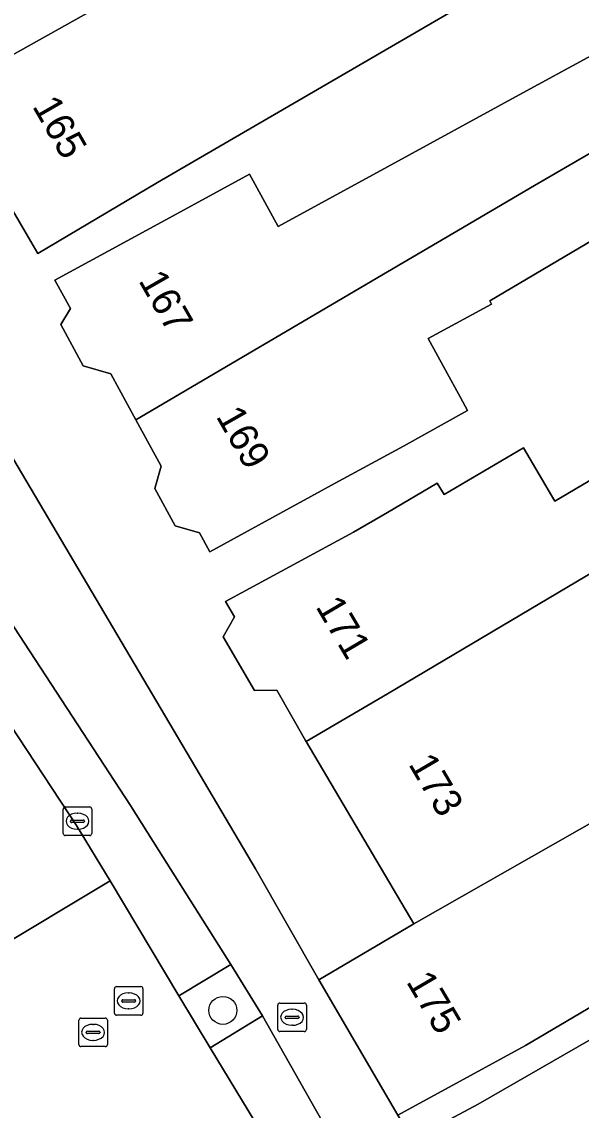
# Model space of a CAD drawing. Extents: x 159888 to 160761, y 384031 to 384750.
# Drawn here: x 160487.21 to 160506.78, y 384334.29 to 384372.4 of the extents above; entities that cross this region are included whole.
import ezdxf

# ---------------------------------------------------------------- set-up
doc = ezdxf.new("R2010")
doc.units = 0
for name, color, linetype in [('IMGEO_Boom', 7, 'Continuous'), ('IMGEO_Brandkraan', 7, 'Continuous'), ('IMGEO_Erf', 7, 'Continuous'), ('IMGEO_Groenvoorziening', 7, 'Continuous'), ('IMGEO_Kolk', 7, 'Continuous'), ('IMGEO_Pand', 7, 'Continuous'), ('IMGEO_Pand_nummerreeks', 7, 'Continuous'), ('IMGEO_Parkeervlak_open', 7, 'Continuous'), ('IMGEO_Rijbaan_lokaal_open', 7, 'Continuous'), ('IMGEO_Rioolput', 7, 'Continuous'), ('IMGEO_Voetpad_open', 7, 'Continuous')]:
    doc.layers.add(name, color=color, linetype=linetype)

msp = doc.modelspace()

# ---------------------------------------------------------------- linework, layer by layer
at = {"layer": 'IMGEO_Boom'}
msp.add_circle((160494.244, 384337.788), 0.489, dxfattribs=at)
at = {"layer": 'IMGEO_Brandkraan'}
for p, q in [((160496.165, 384337.121), (160496.165, 384337.973)), ((160496.24, 384338.047), (160497.092, 384338.047)), ((160497.166, 384337.973), (160497.166, 384337.121)), ((160496.424, 384337.541), (160496.424, 384337.553)), ((160496.467, 384337.59), (160496.865, 384337.59)), ((160496.653, 384337.827), (160496.678, 384337.827)), ((160496.908, 384337.553), (160496.908, 384337.541)), ((160496.862, 384337.504), (160496.464, 384337.504)), ((160496.676, 384337.267), (160496.651, 384337.267)), ((160497.092, 384337.047), (160496.24, 384337.047))]:
    msp.add_line(p, q, dxfattribs=at)
for points in [[(160496.165, 384337.121), (160496.165, 384337.973)], [(160496.24, 384338.047), (160497.092, 384338.047)], [(160497.166, 384337.973), (160497.166, 384337.121)], [(160497.092, 384337.047), (160496.24, 384337.047)]]:
    msp.add_lwpolyline(points, dxfattribs=at)
for centre, radius, start, end in [((160496.242, 384337.971), 0.0765, 91.552, 178.448), ((160496.242, 384337.971), 0.0765, 91.552, 178.448), ((160497.09, 384337.971), 0.0765, 1.552, 88.448), ((160497.09, 384337.971), 0.0765, 1.552, 88.448), ((160496.464, 384337.55), 0.0403, 85.8775, 175.7526), ((160496.461, 384337.54), 0.0366, 178.938, 274.7102), ((160496.865, 384337.547), 0.043, 264.8664, 352.4533), ((160496.869, 384337.552), 0.0386, 1.7309, 96.639), ((160496.242, 384337.123), 0.0765, 181.552, 268.448), ((160496.242, 384337.123), 0.0765, 181.552, 268.448), ((160497.09, 384337.123), 0.0765, 271.552, 358.448), ((160497.09, 384337.123), 0.0765, 271.552, 358.448)]:
    msp.add_arc(centre, radius, start, end, dxfattribs=at)
for centre, major_axis, ratio, start_param, end_param in [((160496.652, 384337.547), (-0.387, 0.002), 0.722429, 4.712389, 7.853982), ((160496.677, 384337.547), (-0.39, 0.002), 0.717154, 1.570796, 4.712389)]:
    msp.add_ellipse(centre, major_axis=major_axis, ratio=ratio, start_param=start_param, end_param=end_param, dxfattribs=at)
at = {"layer": 'IMGEO_Erf'}
for points in [[(160503.875, 384373.713), (160498.413, 384370.534), (160493.098, 384367.44), (160491.959, 384366.777), (160487.774, 384364.286), (160486.707, 384366.106), (160486.241, 384365.833), (160484.01, 384369.637), (160482.825, 384371.656), (160481.808, 384373.39)], [(160477.728, 384372.628), (160478.279, 384371.695), (160495.386, 384342.739), (160497.6, 384338.863), (160500.922, 384340.817), (160497.158, 384347.202), (160497.136, 384347.24), (160496.126, 384348.999), (160495.356, 384348.993), (160494.254, 384350.869), (160494.651, 384351.567), (160494.342, 384352.104), (160498.816, 384354.526), (160500, 384355.222), (160501.744, 384356.246), (160501.979, 384355.846), (160504.763, 384357.481), (160505.858, 384355.619), (160507.732, 384356.72)], [(160510.108, 384366.495), (160503.576, 384362.635), (160503.641, 384362.517), (160501.427, 384361.308), (160502.033, 384360.198), (160502.553, 384359.247), (160502.799, 384358.796), (160500.557, 384357.541), (160500, 384357.237), (160498.176, 384356.241), (160493.788, 384353.843), (160493.428, 384354.502), (160492.576, 384354.752), (160491.86, 384356.064), (160492.088, 384356.842), (160491.205, 384358.458), (160490.321, 384360.076), (160489.362, 384360.357), (160488.572, 384361.803), (160488.911, 384362.359), (160488.37, 384363.35), (160492.759, 384365.747), (160495.173, 384367.066), (160496.173, 384365.235), (160500, 384367.326), (160504.611, 384369.845), (160507.136, 384371.221)], [(160509.868, 384339.538), (160504.827, 384336.564), (160500.369, 384334.119), (160500.86, 384333.269), (160503.17, 384334.51), (160507.507, 384336.999)]]:
    msp.add_lwpolyline(points, dxfattribs=at)
at = {"layer": 'IMGEO_Groenvoorziening'}
msp.add_lwpolyline([(160494.523, 384339.39), (160492.705, 384338.303), (160493.802, 384336.483), (160495.63, 384337.604)], close=True, dxfattribs=at)
at = {"layer": 'IMGEO_Kolk'}
for p, q in [((160488.659, 384343.984), (160488.659, 384344.836)), ((160488.734, 384344.91), (160489.586, 384344.91)), ((160489.66, 384344.836), (160489.66, 384343.984)), ((160488.918, 384344.404), (160488.918, 384344.416)), ((160488.961, 384344.453), (160489.359, 384344.453)), ((160489.147, 384344.69), (160489.172, 384344.69)), ((160489.402, 384344.416), (160489.402, 384344.404)), ((160489.356, 384344.367), (160488.958, 384344.367)), ((160489.17, 384344.13), (160489.145, 384344.13)), ((160489.586, 384343.91), (160488.734, 384343.91))]:
    msp.add_line(p, q, dxfattribs=at)
for points in [[(160488.659, 384343.984), (160488.659, 384344.836)], [(160488.734, 384344.91), (160489.586, 384344.91)], [(160489.66, 384344.836), (160489.66, 384343.984)], [(160489.586, 384343.91), (160488.734, 384343.91)]]:
    msp.add_lwpolyline(points, dxfattribs=at)
for centre, radius, start, end in [((160488.736, 384344.834), 0.0765, 91.552, 178.448), ((160488.736, 384344.834), 0.0765, 91.552, 178.448), ((160489.584, 384344.834), 0.0765, 1.552, 88.448), ((160489.584, 384344.834), 0.0765, 1.552, 88.448), ((160488.958, 384344.413), 0.0403, 85.8775, 175.7526), ((160488.955, 384344.403), 0.0366, 178.938, 274.7102), ((160489.359, 384344.41), 0.043, 264.8664, 352.4533), ((160489.363, 384344.415), 0.0386, 1.7309, 96.639), ((160488.736, 384343.986), 0.0765, 181.552, 268.448), ((160488.736, 384343.986), 0.0765, 181.552, 268.448), ((160489.584, 384343.986), 0.0765, 271.552, 358.448), ((160489.584, 384343.986), 0.0765, 271.552, 358.448)]:
    msp.add_arc(centre, radius, start, end, dxfattribs=at)
for centre, major_axis, ratio, start_param, end_param in [((160489.146, 384344.41), (-0.387, 0.002), 0.722429, 4.712389, 7.853982), ((160489.171, 384344.41), (-0.39, 0.002), 0.717154, 1.570796, 4.712389)]:
    msp.add_ellipse(centre, major_axis=major_axis, ratio=ratio, start_param=start_param, end_param=end_param, dxfattribs=at)
at = {"layer": 'IMGEO_Pand'}
for points in [[(160496.065, 384376.531), (160493.992, 384380.172), (160492.963, 384379.573), (160491.751, 384381.655), (160487.049, 384378.918), (160485.49, 384378.011), (160481.206, 384375.483), (160482.274, 384373.663), (160481.808, 384373.39), (160482.825, 384371.656), (160484.01, 384369.637), (160490.663, 384373.365)], [(160503.875, 384373.713), (160500.691, 384379.183), (160496.065, 384376.531), (160490.663, 384373.365), (160484.01, 384369.637), (160486.241, 384365.833), (160486.707, 384366.106), (160487.774, 384364.286), (160491.959, 384366.777), (160493.098, 384367.44), (160498.413, 384370.534)], [(160505.142, 384366.671), (160508.754, 384368.765), (160508.613, 384369.002), (160508.499, 384368.935), (160507.136, 384371.221), (160504.611, 384369.845), (160500, 384367.326), (160496.173, 384365.235), (160495.173, 384367.066), (160492.759, 384365.747), (160488.37, 384363.35), (160488.911, 384362.359), (160488.572, 384361.803), (160489.362, 384360.357), (160490.321, 384360.076), (160491.205, 384358.458), (160500, 384363.641), (160502.29, 384364.99)], [(160502.799, 384358.796), (160502.553, 384359.247), (160502.033, 384360.198), (160501.427, 384361.308), (160503.641, 384362.517), (160503.576, 384362.635), (160510.108, 384366.495), (160508.754, 384368.765), (160505.142, 384366.671), (160502.29, 384364.99), (160500, 384363.641), (160491.205, 384358.458), (160492.088, 384356.842), (160491.86, 384356.064), (160492.576, 384354.752), (160493.428, 384354.502), (160493.788, 384353.843), (160498.176, 384356.241), (160500, 384357.237), (160500.557, 384357.541)], [(160535.784, 384358.855), (160537.917, 384359.917), (160533.053, 384368.196), (160524.795, 384363.386), (160514.234, 384357.32), (160500, 384348.872), (160497.158, 384347.202), (160500.922, 384340.817), (160510.827, 384346.464), (160512.702, 384347.561), (160513.509, 384347.952), (160513.593, 384347.808)], [(160524.795, 384363.386), (160522.679, 384366.989), (160516.387, 384363.292), (160517.045, 384362.172), (160512.836, 384359.7), (160512.43, 384360.391), (160508.781, 384358.247), (160509.179, 384357.57), (160507.732, 384356.72), (160505.858, 384355.619), (160504.763, 384357.481), (160501.979, 384355.846), (160501.744, 384356.246), (160500, 384355.222), (160498.816, 384354.526), (160494.342, 384352.104), (160494.651, 384351.567), (160494.254, 384350.869), (160495.356, 384348.993), (160496.126, 384348.999), (160497.136, 384347.24), (160497.158, 384347.202), (160500, 384348.872), (160514.234, 384357.32)], [(160508.493, 384341.916), (160508.86, 384342.098), (160508.783, 384342.211), (160512.217, 384344.158), (160510.827, 384346.464), (160500.922, 384340.817), (160497.6, 384338.863), (160500.369, 384334.119), (160504.827, 384336.564), (160509.868, 384339.538)], [(160514.989, 384337.856), (160515.525, 384338.164), (160515.326, 384338.512), (160517.926, 384340.003), (160516.642, 384342.24), (160511.523, 384339.303), (160507.507, 384336.999), (160503.17, 384334.51), (160500.86, 384333.269), (160504.362, 384327.285), (160504.433, 384327.161), (160508.745, 384329.638), (160511.402, 384331.164), (160511.244, 384331.44), (160514.682, 384333.412), (160516.831, 384334.645)]]:
    msp.add_lwpolyline(points, close=True, dxfattribs=at)
at = {"layer": 'IMGEO_Parkeervlak_open'}
for points in [[(160476.066, 384363.585), (160483.044, 384353.5), (160489.12, 384344.263), (160490.303, 384342.319), (160492.705, 384338.303), (160494.523, 384339.39), (160492.01, 384343.385), (160491.01, 384344.965), (160484.707, 384354.609), (160477.94, 384364.382)], [(160495.63, 384337.604), (160493.802, 384336.483), (160495.358, 384333.901), (160497.578, 384330.042), (160511.635, 384305.223)], [(160511.856, 384305.865), (160513.168, 384306.618), (160495.63, 384337.604)]]:
    msp.add_lwpolyline(points, dxfattribs=at)
at = {"layer": 'IMGEO_Rijbaan_lokaal_open'}
for points in [[(160460.141, 384375.69), (160468.022, 384365.99), (160468.382, 384365.504), (160472.357, 384360.275), (160472.9, 384359.49), (160475.182, 384356.16), (160475.223, 384356.099), (160479.18, 384350.228), (160482.417, 384345.31), (160485.211, 384341.033), (160485.492, 384340.604), (160486.063, 384339.775), (160490.303, 384342.319), (160489.12, 384344.263), (160483.044, 384353.5), (160476.066, 384363.585), (160473.675, 384366.69), (160469.271, 384372.522)], [(160493.802, 384336.483), (160492.705, 384338.303), (160490.303, 384342.319), (160486.063, 384339.775), (160486.397, 384339.266)], [(160490.817, 384331.848), (160491.044, 384331.438), (160495.358, 384333.901), (160493.802, 384336.483)]]:
    msp.add_lwpolyline(points, dxfattribs=at)
at = {"layer": 'IMGEO_Rioolput'}
for p, q in [((160490.449, 384337.694), (160490.449, 384338.546)), ((160490.524, 384338.62), (160491.376, 384338.62)), ((160490.937, 384338.4), (160490.962, 384338.4)), ((160491.45, 384338.546), (160491.45, 384337.694)), ((160490.708, 384338.114), (160490.708, 384338.126)), ((160491.146, 384338.077), (160490.748, 384338.077)), ((160490.751, 384338.163), (160491.149, 384338.163)), ((160491.192, 384338.126), (160491.192, 384338.114)), ((160489.281, 384337.52), (160490.133, 384337.52)), ((160491.376, 384337.62), (160490.524, 384337.62)), ((160490.96, 384337.84), (160490.935, 384337.84)), ((160489.206, 384336.594), (160489.206, 384337.446)), ((160489.694, 384337.3), (160489.719, 384337.3)), ((160490.207, 384337.446), (160490.207, 384336.594)), ((160489.465, 384337.014), (160489.465, 384337.026)), ((160489.903, 384336.977), (160489.505, 384336.977)), ((160489.508, 384337.063), (160489.906, 384337.063)), ((160489.949, 384337.026), (160489.949, 384337.014)), ((160490.133, 384336.52), (160489.281, 384336.52)), ((160489.717, 384336.74), (160489.692, 384336.74))]:
    msp.add_line(p, q, dxfattribs=at)
for points in [[(160490.449, 384337.694), (160490.449, 384338.546)], [(160490.524, 384338.62), (160491.376, 384338.62)], [(160491.45, 384338.546), (160491.45, 384337.694)], [(160489.281, 384337.52), (160490.133, 384337.52)], [(160491.376, 384337.62), (160490.524, 384337.62)], [(160489.206, 384336.594), (160489.206, 384337.446)], [(160490.207, 384337.446), (160490.207, 384336.594)], [(160490.133, 384336.52), (160489.281, 384336.52)]]:
    msp.add_lwpolyline(points, dxfattribs=at)
for centre, radius, start, end in [((160490.526, 384338.544), 0.0765, 91.552, 178.448), ((160490.526, 384338.544), 0.0765, 91.552, 178.448), ((160491.374, 384338.544), 0.0765, 1.552, 88.448), ((160491.374, 384338.544), 0.0765, 1.552, 88.448), ((160490.748, 384338.123), 0.0403, 85.8775, 175.7526), ((160490.745, 384338.113), 0.0366, 178.938, 274.7102), ((160491.149, 384338.12), 0.043, 264.8664, 352.4533), ((160491.153, 384338.125), 0.0386, 1.7309, 96.639), ((160489.283, 384337.444), 0.0765, 91.552, 178.448), ((160489.283, 384337.444), 0.0765, 91.552, 178.448), ((160490.131, 384337.444), 0.0765, 1.552, 88.448), ((160490.131, 384337.444), 0.0765, 1.552, 88.448), ((160490.526, 384337.696), 0.0765, 181.552, 268.448), ((160490.526, 384337.696), 0.0765, 181.552, 268.448), ((160491.374, 384337.696), 0.0765, 271.552, 358.448), ((160491.374, 384337.696), 0.0765, 271.552, 358.448), ((160489.505, 384337.023), 0.0403, 85.8775, 175.7526), ((160489.502, 384337.013), 0.0366, 178.938, 274.7102), ((160489.906, 384337.02), 0.043, 264.8664, 352.4533), ((160489.91, 384337.025), 0.0386, 1.7309, 96.639), ((160489.283, 384336.596), 0.0765, 181.552, 268.448), ((160489.283, 384336.596), 0.0765, 181.552, 268.448), ((160490.131, 384336.596), 0.0765, 271.552, 358.448), ((160490.131, 384336.596), 0.0765, 271.552, 358.448)]:
    msp.add_arc(centre, radius, start, end, dxfattribs=at)
for centre, major_axis, ratio, start_param, end_param in [((160490.936, 384338.12), (-0.387, 0.002), 0.722429, 4.712389, 7.853982), ((160490.961, 384338.12), (-0.39, 0.002), 0.717154, 1.570796, 4.712389), ((160489.693, 384337.02), (-0.387, 0.002), 0.722429, 4.712389, 7.853982), ((160489.718, 384337.02), (-0.39, 0.002), 0.717154, 1.570796, 4.712389)]:
    msp.add_ellipse(centre, major_axis=major_axis, ratio=ratio, start_param=start_param, end_param=end_param, dxfattribs=at)
at = {"layer": 'IMGEO_Voetpad_open'}
msp.add_lwpolyline([(160500.86, 384333.269), (160500.369, 384334.119), (160497.6, 384338.863), (160495.386, 384342.739), (160478.279, 384371.695), (160476.896, 384370.172), (160479.501, 384365.688), (160478.05, 384364.684), (160477.94, 384364.382), (160484.707, 384354.609), (160491.01, 384344.965), (160492.01, 384343.385), (160494.523, 384339.39), (160495.63, 384337.604), (160513.168, 384306.618), (160513.465, 384306.524), (160514.462, 384304.792), (160514.368, 384304.478), (160522.325, 384290.477), (160521.016, 384289.724)], dxfattribs=at)

# ---------------------------------------------------------------- texts
at = {"layer": 'IMGEO_Pand_nummerreeks'}
for s, rotation, p in [('165', 299.9368, (160487.561, 384369.443)), ('167', 299.679, (160491.276, 384363.34)), ('169', 299.679, (160493.985, 384358.587)), ('171', 300.5384, (160497.469, 384351.925)), ('173', 300.4296, (160500.716, 384346.413)), ('175', 300.4296, (160500.638, 384338.796))]:
    msp.add_text(s, height=1, rotation=rotation, dxfattribs=at).set_placement(p)

doc.saveas('drawing.dxf')
